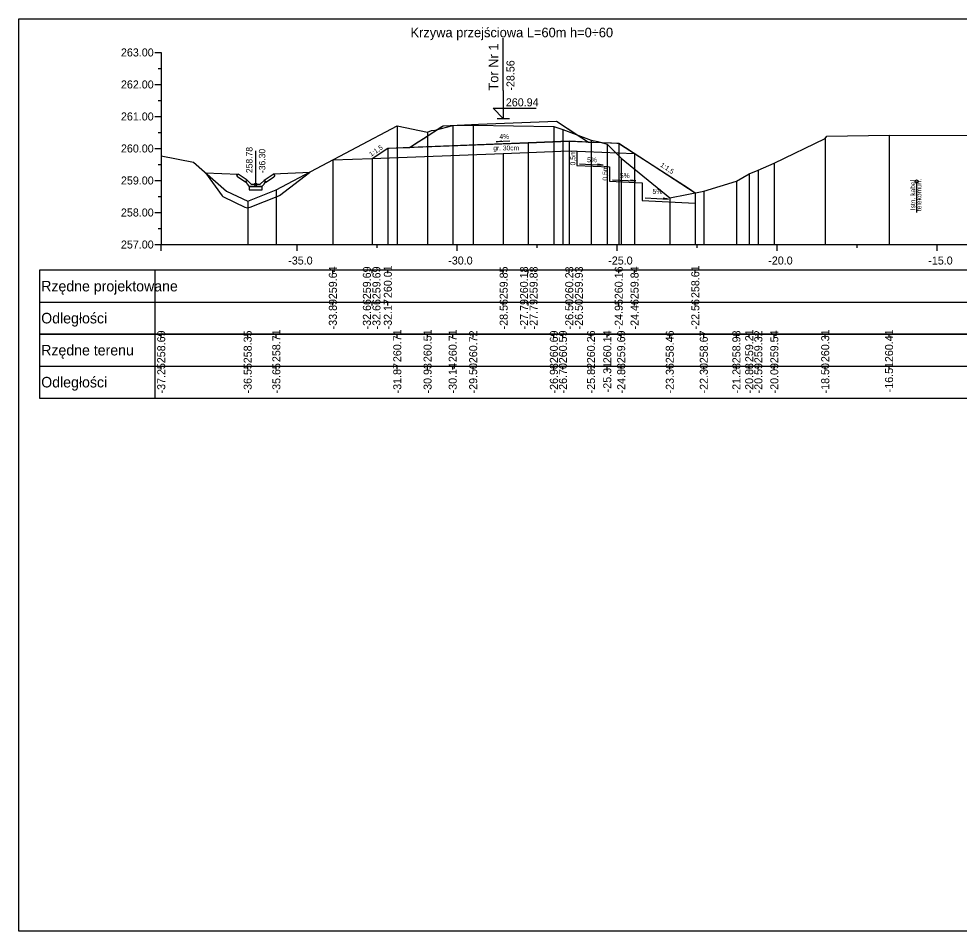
# Model space of a CAD drawing. Extents: x 6516023 to 6560129, y 5513077 to 5529206.
# Drawn here: x 6517452.01 to 6517481.4, y 5514551.66 to 5514580.16 of the extents above; entities that cross this region are included whole.
import ezdxf

# ---------------------------------------------------------------- set-up
doc = ezdxf.new("R2010")
doc.units = 0
for name, color, linetype in [('IR_default', 7, 'Continuous'), ('TOR_PRZEK_P-kable', 7, 'Continuous'), ('TOR_PRZEK_P-komponent', 7, 'Continuous'), ('TOR_PRZEK_P-odwodnienie', 7, 'Continuous'), ('TOR_PRZEK_P-opisy', 7, 'Continuous'), ('TOR_PRZEK_P-schodkowanie+wymiana', 7, 'Continuous'), ('TOR_PRZEK_P-tabelka istniejace', 7, 'Continuous'), ('TOR_PRZEK_P-tabelka projektowane', 7, 'Continuous'), ('TOR_PRZEK_P-teren istniejacy', 7, 'Continuous'), ('TOR_PRZEK_P-tory projektowane', 7, 'Continuous'), ('TOR_PRZEK_P-uklad odniesienia', 7, 'Continuous'), ('TOR_PRZEK_P-warstwa ochronna I', 7, 'Continuous'), ('TOR_PRZEK_P-warstwa ochronna II', 7, 'Continuous'), ('TOR_PS_T-skarpy projektowane', 7, 'Continuous'), ('TOR_RAMKI-ramka+tabelka 1', 7, 'Continuous')]:
    doc.layers.add(name, color=color, linetype=linetype)

msp = doc.modelspace()

# ---------------------------------------------------------------- linework, layer by layer
at = {"layer": 'IR_default'}
msp.add_lwpolyline([(6517461.826, 5514575.749), (6517463.05, 5514575.796), (6517463.544, 5514576.115), (6517463.59, 5514576.117), (6517464.022, 5514576.133), (6517464.119, 5514576.137), (6517464.226, 5514576.141), (6517464.495, 5514576.314), (6517464.644, 5514576.411), (6517465.234, 5514576.792), (6517465.274, 5514576.818), (6517466.379, 5514576.865), (6517468.811, 5514576.957), (6517469.155, 5514576.734), (6517469.814, 5514576.308), (6517469.913, 5514576.304), (6517470.536, 5514576.279), (6517470.696, 5514576.273), (6517470.759, 5514576.27), (6517470.817, 5514576.233), (6517471.253, 5514575.951), (6517472.934, 5514574.862), (6517473.152, 5514574.72)], dxfattribs=at)
at = {"layer": 'TOR_PRZEK_P-kable'}
msp.add_line((6517480.068, 5514575.075), (6517480.068, 5514574.101), dxfattribs=at)
msp.add_circle((6517480.068, 5514575.075), 0.05, dxfattribs=at)
at = {"layer": 'TOR_PRZEK_P-komponent'}
msp.add_lwpolyline([(6517465.274, 5514576.818), (6517466.379, 5514576.865), (6517468.811, 5514576.957), (6517469.814, 5514576.308), (6517469.213, 5514576.331), (6517467.925, 5514576.282), (6517467.152, 5514576.253), (6517464.226, 5514576.141)], close=True, dxfattribs=at)
at = {"layer": 'TOR_PRZEK_P-odwodnienie'}
for p, q in [((6517459.415, 5514574.986), (6517459.415, 5514576.03)), ((6517459.106, 5514575.045), (6517458.845, 5514575.219)), ((6517459.151, 5514575.112), (6517458.87, 5514575.299)), ((6517459.68, 5514575.112), (6517459.96, 5514575.299)), ((6517459.724, 5514575.045), (6517459.986, 5514575.219)), ((6517459.117, 5514575.062), (6517459.106, 5514575.045)), ((6517459.108, 5514575.081), (6517459.155, 5514575.105)), ((6517459.151, 5514575.112), (6517459.142, 5514575.099)), ((6517459.275, 5514574.986), (6517459.155, 5514575.105)), ((6517459.225, 5514574.916), (6517459.605, 5514574.916)), ((6517459.275, 5514574.986), (6517459.555, 5514574.986)), ((6517459.555, 5514574.986), (6517459.675, 5514575.105)), ((6517459.675, 5514575.105), (6517459.723, 5514575.081)), ((6517459.68, 5514575.112), (6517459.688, 5514575.099)), ((6517459.713, 5514575.062), (6517459.724, 5514575.045)), ((6517459.24, 5514574.27), (6517460.135, 5514574.629)), ((6517458.411, 5514574.595), (6517459.079, 5514574.276))]:
    msp.add_line(p, q, dxfattribs=at)
for points in [[(6517457.85, 5514575.347), (6517458.365, 5514574.625)], [(6517457.851, 5514575.347), (6517458.87, 5514575.299)], [(6517458.82, 5514575.272), (6517458.87, 5514575.299)], [(6517458.82, 5514575.272), (6517458.845, 5514575.219)], [(6517461.115, 5514575.353), (6517459.96, 5514575.299)], [(6517460.01, 5514575.272), (6517459.96, 5514575.299)], [(6517460.01, 5514575.272), (6517459.986, 5514575.219)], [(6517460.154, 5514574.638), (6517461.096, 5514575.352)], [(6517459.142, 5514575.099), (6517459.107, 5514575.081)], [(6517459.107, 5514575.081), (6517459.117, 5514575.062)], [(6517459.155, 5514574.986), (6517459.108, 5514575.081)], [(6517459.225, 5514574.916), (6517459.155, 5514574.986)], [(6517459.215, 5514574.916), (6517459.214, 5514574.917), (6517459.215, 5514574.916), (6517459.214, 5514574.916), (6517459.215, 5514574.916), (6517459.215, 5514574.916), (6517459.215, 5514574.916), (6517459.215, 5514574.917)], [(6517459.215, 5514574.916), (6517459.215, 5514574.917), (6517459.215, 5514574.916), (6517459.215, 5514574.916), (6517459.215, 5514574.916), (6517459.216, 5514574.916), (6517459.215, 5514574.916), (6517459.216, 5514574.917)], [(6517459.615, 5514574.916), (6517459.215, 5514574.916), (6517459.215, 5514574.816), (6517459.615, 5514574.816), (6517459.615, 5514574.916)], [(6517459.605, 5514574.916), (6517459.675, 5514574.986)], [(6517459.615, 5514574.916), (6517459.614, 5514574.917), (6517459.615, 5514574.916), (6517459.614, 5514574.916), (6517459.615, 5514574.916), (6517459.615, 5514574.916), (6517459.615, 5514574.916), (6517459.615, 5514574.917)], [(6517459.615, 5514574.916), (6517459.615, 5514574.917), (6517459.615, 5514574.916), (6517459.615, 5514574.916), (6517459.615, 5514574.916), (6517459.616, 5514574.916), (6517459.615, 5514574.916), (6517459.616, 5514574.917)], [(6517459.675, 5514574.986), (6517459.723, 5514575.081)], [(6517459.679, 5514574.916), (6517459.678, 5514574.917), (6517459.679, 5514574.916), (6517459.678, 5514574.916), (6517459.679, 5514574.916), (6517459.679, 5514574.916), (6517459.679, 5514574.916), (6517459.679, 5514574.917)], [(6517459.679, 5514574.916), (6517459.679, 5514574.917), (6517459.679, 5514574.916), (6517459.679, 5514574.916), (6517459.679, 5514574.916), (6517459.68, 5514574.916), (6517459.679, 5514574.916), (6517459.68, 5514574.917)], [(6517459.688, 5514575.099), (6517459.723, 5514575.081)], [(6517459.723, 5514575.081), (6517459.713, 5514575.062)]]:
    msp.add_lwpolyline(points, dxfattribs=at)
msp.add_circle((6517459.415, 5514574.986), 0.035, dxfattribs=at)
for centre, start, end in [((6517458.498, 5514574.775), 228.5614, 244.4307), ((6517460.06, 5514574.815), 291.8544, 297.8942), ((6517459.165, 5514574.456), 244.4307, 291.8544)]:
    msp.add_arc(centre, 0.2, start, end, dxfattribs=at)
at = {"layer": 'TOR_PRZEK_P-opisy'}
msp.add_lwpolyline([(6517467.352, 5514576.337), (6517466.934, 5514576.318), (6517467.102, 5514576.347)], dxfattribs=at)
at = {"layer": 'TOR_PRZEK_P-schodkowanie+wymiana'}
for p, q in [((6517469.445, 5514576.022), (6517469.445, 5514575.579)), ((6517469.445, 5514575.579), (6517470.467, 5514575.528)), ((6517470.467, 5514575.528), (6517470.467, 5514575.085)), ((6517470.467, 5514575.085), (6517471.49, 5514575.034)), ((6517471.49, 5514575.034), (6517471.49, 5514574.484)), ((6517471.49, 5514574.484), (6517473.152, 5514574.401))]:
    msp.add_line(p, q, dxfattribs=at)
at = {"layer": 'TOR_PRZEK_P-tabelka istniejace'}
for p, q in [((6517452.663, 5514570.306), (6517452.663, 5514568.306)), ((6517456.263, 5514570.306), (6517456.263, 5514568.306)), ((6517456.463, 5514570.206), (6517456.463, 5514570.306)), ((6517459.165, 5514570.206), (6517459.165, 5514570.306)), ((6517460.06, 5514570.206), (6517460.06, 5514570.306)), ((6517463.839, 5514570.206), (6517463.839, 5514570.306)), ((6517464.786, 5514570.206), (6517464.786, 5514570.306)), ((6517465.571, 5514570.206), (6517465.571, 5514570.306)), ((6517466.211, 5514570.206), (6517466.211, 5514570.306)), ((6517468.732, 5514570.206), (6517468.732, 5514570.306)), ((6517469.015, 5514570.206), (6517469.015, 5514570.306)), ((6517469.893, 5514570.206), (6517469.893, 5514570.306)), ((6517470.401, 5514570.206), (6517470.401, 5514570.306)), ((6517470.836, 5514570.206), (6517470.836, 5514570.306)), ((6517472.354, 5514570.206), (6517472.354, 5514570.306)), ((6517473.417, 5514570.206), (6517473.417, 5514570.306)), ((6517474.436, 5514570.206), (6517474.436, 5514570.306)), ((6517474.836, 5514570.206), (6517474.836, 5514570.306)), ((6517475.121, 5514570.206), (6517475.121, 5514570.306)), ((6517475.621, 5514570.206), (6517475.621, 5514570.306)), ((6517477.211, 5514570.206), (6517477.211, 5514570.306)), ((6517479.206, 5514570.206), (6517479.206, 5514570.306)), ((6517452.663, 5514569.306), (6517538.463, 5514569.306)), ((6517456.463, 5514569.206), (6517456.463, 5514569.306)), ((6517459.165, 5514569.206), (6517459.165, 5514569.306)), ((6517460.06, 5514569.206), (6517460.06, 5514569.306)), ((6517463.839, 5514569.206), (6517463.839, 5514569.306)), ((6517464.786, 5514569.206), (6517464.786, 5514569.306)), ((6517465.571, 5514569.206), (6517465.571, 5514569.306)), ((6517466.211, 5514569.206), (6517466.211, 5514569.306)), ((6517468.732, 5514569.206), (6517468.732, 5514569.306)), ((6517469.015, 5514569.206), (6517469.015, 5514569.306)), ((6517469.893, 5514569.206), (6517469.893, 5514569.306)), ((6517470.401, 5514569.206), (6517470.401, 5514569.306)), ((6517470.836, 5514569.206), (6517470.836, 5514569.306)), ((6517472.354, 5514569.206), (6517472.354, 5514569.306)), ((6517473.417, 5514569.206), (6517473.417, 5514569.306)), ((6517474.436, 5514569.206), (6517474.436, 5514569.306)), ((6517474.836, 5514569.206), (6517474.836, 5514569.306)), ((6517475.121, 5514569.206), (6517475.121, 5514569.306)), ((6517475.621, 5514569.206), (6517475.621, 5514569.306)), ((6517477.211, 5514569.206), (6517477.211, 5514569.306)), ((6517479.206, 5514569.206), (6517479.206, 5514569.306))]:
    msp.add_line(p, q, dxfattribs=at)
for points in [[(6517463.839, 5514576.815), (6517463.839, 5514573.306), (6517463.839, 5514573.176), (6517463.839, 5514573.106)], [(6517465.571, 5514576.819), (6517465.571, 5514573.306), (6517465.571, 5514573.176), (6517465.571, 5514573.106)], [(6517466.211, 5514576.831), (6517466.211, 5514573.306), (6517466.211, 5514573.176), (6517466.211, 5514573.106)], [(6517468.732, 5514576.793), (6517468.732, 5514573.306), (6517468.732, 5514573.176), (6517468.732, 5514573.106)], [(6517469.015, 5514576.695), (6517469.015, 5514573.306), (6517469.015, 5514573.176), (6517469.015, 5514573.106)], [(6517464.786, 5514576.619), (6517464.786, 5514573.306), (6517464.786, 5514573.176), (6517464.786, 5514573.106)], [(6517469.893, 5514576.367), (6517469.893, 5514573.306), (6517469.893, 5514573.176), (6517469.893, 5514573.106)], [(6517477.211, 5514576.417), (6517477.211, 5514573.306), (6517477.211, 5514573.176), (6517477.211, 5514573.106)], [(6517479.206, 5514576.52), (6517479.206, 5514573.306), (6517479.206, 5514573.176), (6517479.206, 5514573.106)], [(6517470.401, 5514576.244), (6517470.401, 5514573.306), (6517470.401, 5514573.176), (6517470.401, 5514573.106)], [(6517470.836, 5514575.798), (6517470.836, 5514573.306), (6517470.836, 5514573.176), (6517470.836, 5514573.106)], [(6517475.621, 5514575.648), (6517475.621, 5514573.306), (6517475.621, 5514573.176), (6517475.621, 5514573.106)], [(6517474.836, 5514575.319), (6517474.836, 5514573.306), (6517474.836, 5514573.176), (6517474.836, 5514573.106)], [(6517475.121, 5514575.425), (6517475.121, 5514573.306), (6517475.121, 5514573.176), (6517475.121, 5514573.106)], [(6517474.436, 5514575.086), (6517474.436, 5514573.306), (6517474.436, 5514573.176), (6517474.436, 5514573.106)], [(6517456.463, 5514574.792), (6517456.463, 5514573.306), (6517456.463, 5514573.176), (6517456.463, 5514573.106)], [(6517460.06, 5514574.815), (6517460.06, 5514573.306), (6517460.06, 5514573.176), (6517460.06, 5514573.106)], [(6517473.417, 5514574.772), (6517473.417, 5514573.306), (6517473.417, 5514573.176), (6517473.417, 5514573.106)], [(6517459.165, 5514574.456), (6517459.165, 5514573.306), (6517459.165, 5514573.176), (6517459.165, 5514573.106)], [(6517472.354, 5514574.565), (6517472.354, 5514573.306), (6517472.354, 5514573.176), (6517472.354, 5514573.106)]]:
    msp.add_lwpolyline(points, dxfattribs=at)
msp.add_lwpolyline([(6517452.663, 5514570.306), (6517452.663, 5514568.306), (6517538.463, 5514568.306), (6517538.463, 5514570.306)], close=True, dxfattribs=at)
at = {"layer": 'TOR_PRZEK_P-tabelka projektowane'}
for p, q in [((6517452.663, 5514572.306), (6517452.663, 5514570.306)), ((6517456.263, 5514572.306), (6517456.263, 5514570.306)), ((6517461.826, 5514572.206), (6517461.826, 5514572.306)), ((6517463.05, 5514572.206), (6517463.05, 5514572.306)), ((6517463.544, 5514572.206), (6517463.544, 5514572.306)), ((6517467.152, 5514572.206), (6517467.152, 5514572.306)), ((6517467.925, 5514572.206), (6517467.925, 5514572.306)), ((6517469.213, 5514572.206), (6517469.213, 5514572.306)), ((6517470.759, 5514572.206), (6517470.759, 5514572.306)), ((6517471.253, 5514572.206), (6517471.253, 5514572.306)), ((6517473.152, 5514572.206), (6517473.152, 5514572.306)), ((6517452.663, 5514571.306), (6517538.463, 5514571.306)), ((6517461.826, 5514571.206), (6517461.826, 5514571.306)), ((6517463.05, 5514571.206), (6517463.05, 5514571.306)), ((6517463.544, 5514571.206), (6517463.544, 5514571.306)), ((6517467.152, 5514571.206), (6517467.152, 5514571.306)), ((6517467.925, 5514571.206), (6517467.925, 5514571.306)), ((6517469.213, 5514571.206), (6517469.213, 5514571.306)), ((6517470.759, 5514571.206), (6517470.759, 5514571.306)), ((6517471.253, 5514571.206), (6517471.253, 5514571.306)), ((6517473.152, 5514571.206), (6517473.152, 5514571.306))]:
    msp.add_line(p, q, dxfattribs=at)
for points in [[(6517463.544, 5514576.115), (6517463.544, 5514573.306), (6517463.544, 5514573.176), (6517463.544, 5514573.106)], [(6517467.925, 5514576.282), (6517467.925, 5514573.306), (6517467.925, 5514573.176), (6517467.925, 5514573.106)], [(6517469.213, 5514576.331), (6517469.213, 5514573.306), (6517469.213, 5514573.176), (6517469.213, 5514573.106)], [(6517470.759, 5514576.27), (6517470.759, 5514573.306), (6517470.759, 5514573.176), (6517470.759, 5514573.106)], [(6517463.05, 5514575.796), (6517463.05, 5514573.306), (6517463.05, 5514573.176), (6517463.05, 5514573.106)], [(6517467.152, 5514575.953), (6517467.152, 5514573.306), (6517467.152, 5514573.176), (6517467.152, 5514573.106)], [(6517467.925, 5514575.982), (6517467.925, 5514573.306), (6517467.925, 5514573.176), (6517467.925, 5514573.106)], [(6517469.213, 5514576.031), (6517469.213, 5514573.306), (6517469.213, 5514573.176), (6517469.213, 5514573.106)], [(6517471.253, 5514575.951), (6517471.253, 5514573.306), (6517471.253, 5514573.176), (6517471.253, 5514573.106)], [(6517461.826, 5514575.749), (6517461.826, 5514573.306), (6517461.826, 5514573.176), (6517461.826, 5514573.106)], [(6517473.152, 5514574.72), (6517473.152, 5514573.306), (6517473.152, 5514573.176), (6517473.152, 5514573.106)]]:
    msp.add_lwpolyline(points, dxfattribs=at)
msp.add_lwpolyline([(6517452.663, 5514572.306), (6517452.663, 5514570.306), (6517538.463, 5514570.306), (6517538.463, 5514572.306)], close=True, dxfattribs=at)
at = {"layer": 'TOR_PRZEK_P-teren istniejacy'}
msp.add_lwpolyline([(6517456.463, 5514575.873), (6517457.472, 5514575.681), (6517458.498, 5514574.775), (6517459.165, 5514574.456), (6517460.06, 5514574.815), (6517463.839, 5514576.815), (6517464.786, 5514576.619), (6517464.905, 5514576.664), (6517465.026, 5514576.677), (6517465.571, 5514576.819), (6517466.211, 5514576.831), (6517468.732, 5514576.793), (6517469.015, 5514576.695), (6517469.893, 5514576.367), (6517470.103, 5514576.326), (6517470.401, 5514576.244), (6517470.836, 5514575.798), (6517472.354, 5514574.565), (6517473.417, 5514574.772), (6517474.436, 5514575.086), (6517474.836, 5514575.319), (6517475.121, 5514575.425), (6517475.621, 5514575.648), (6517477.211, 5514576.417), (6517477.266, 5514576.493), (6517479.206, 5514576.52), (6517482.446, 5514576.511)], dxfattribs=at)
at = {"layer": 'TOR_PRZEK_P-tory projektowane'}
for p, q in [((6517467.152, 5514577.92), (6517467.152, 5514579.552)), ((6517467.152, 5514577.92), (6517467.152, 5514577.043)), ((6517467.152, 5514577.043), (6517466.833, 5514577.362)), ((6517466.833, 5514577.362), (6517468.177, 5514577.362)), ((6517466.96, 5514577.043), (6517467.344, 5514577.043))]:
    msp.add_line(p, q, dxfattribs=at)
at = {"layer": 'TOR_PRZEK_P-uklad odniesienia'}
for p, q in [((6517456.263, 5514579.106), (6517456.463, 5514579.106)), ((6517456.463, 5514579.106), (6517456.463, 5514573.106)), ((6517456.363, 5514578.606), (6517456.463, 5514578.606)), ((6517456.263, 5514578.106), (6517456.463, 5514578.106)), ((6517456.363, 5514577.606), (6517456.463, 5514577.606)), ((6517456.263, 5514577.106), (6517456.463, 5514577.106)), ((6517456.363, 5514576.606), (6517456.463, 5514576.606)), ((6517456.263, 5514576.106), (6517456.463, 5514576.106)), ((6517456.363, 5514575.606), (6517456.463, 5514575.606)), ((6517456.263, 5514575.106), (6517456.463, 5514575.106)), ((6517456.363, 5514574.606), (6517456.463, 5514574.606)), ((6517456.263, 5514574.106), (6517456.463, 5514574.106)), ((6517456.363, 5514573.606), (6517456.463, 5514573.606)), ((6517456.263, 5514573.106), (6517456.463, 5514573.106)), ((6517456.463, 5514573.106), (6517538.463, 5514573.106)), ((6517456.463, 5514573.006), (6517456.463, 5514573.106)), ((6517456.463, 5514572.906), (6517456.463, 5514573.106)), ((6517460.713, 5514572.906), (6517460.713, 5514573.106)), ((6517463.213, 5514573.006), (6517463.213, 5514573.106)), ((6517465.713, 5514572.906), (6517465.713, 5514573.106)), ((6517468.213, 5514573.006), (6517468.213, 5514573.106)), ((6517470.713, 5514572.906), (6517470.713, 5514573.106)), ((6517473.213, 5514573.006), (6517473.213, 5514573.106)), ((6517475.713, 5514572.906), (6517475.713, 5514573.106)), ((6517478.213, 5514573.006), (6517478.213, 5514573.106)), ((6517480.713, 5514572.906), (6517480.713, 5514573.106))]:
    msp.add_line(p, q, dxfattribs=at)
at = {"layer": 'TOR_PRZEK_P-warstwa ochronna I'}
msp.add_lwpolyline([(6517463.05, 5514575.796), (6517467.152, 5514575.953), (6517467.925, 5514575.982), (6517469.213, 5514576.031), (6517471.253, 5514575.951)], dxfattribs=at)
at = {"layer": 'TOR_PRZEK_P-warstwa ochronna II'}
msp.add_lwpolyline([(6517461.826, 5514575.749), (6517463.05, 5514575.796), (6517463.544, 5514576.115), (6517467.925, 5514576.282), (6517469.213, 5514576.331), (6517470.759, 5514576.27), (6517473.152, 5514574.72)], dxfattribs=at)
at = {"layer": 'TOR_PS_T-skarpy projektowane'}
for points in [[(6517469.538, 5514575.624), (6517470.273, 5514575.584), (6517470.1, 5514575.615)], [(6517470.561, 5514575.129), (6517471.296, 5514575.09), (6517471.123, 5514575.121)], [(6517471.582, 5514574.561), (6517472.318, 5514574.521), (6517472.145, 5514574.552)]]:
    msp.add_lwpolyline(points, dxfattribs=at)
at = {"layer": 'TOR_RAMKI-ramka+tabelka 1'}
msp.add_lwpolyline([(6517452.013, 5514580.156), (6517699.513, 5514580.156), (6517699.513, 5514551.656), (6517452.013, 5514551.656)], close=True, dxfattribs=at)

# ---------------------------------------------------------------- texts
at = {"layer": 'TOR_PRZEK_P-kable'}
for s, height, p in [('Istn. kabel', 0.14999, (6517480.023, 5514574.177)), ('telekomun.', 0.15, (6517480.217, 5514574.149))]:
    msp.add_text(s, height=height, rotation=90.0511, dxfattribs=at).set_placement(p)
at = {"layer": 'TOR_PRZEK_P-odwodnienie'}
for s, p in [('258.78', (6517459.315, 5514575.336)), ('-36.30', (6517459.715, 5514575.336))]:
    msp.add_text(s, height=0.2, rotation=90, dxfattribs=at).set_placement(p)
at = {"layer": 'TOR_PRZEK_P-opisy'}
for s, rotation, p in [('4%', 0.1515, (6517467.029, 5514576.403)), ('1:1,5', 34.0701, (6517463.022, 5514575.845)), ('1:1,5', 325.9299, (6517472.042, 5514575.557))]:
    msp.add_text(s, height=0.15, rotation=rotation, dxfattribs=at).set_placement(p)
at = {"layer": 'TOR_PRZEK_P-schodkowanie+wymiana'}
for p in [(6517469.402, 5514575.576), (6517470.409, 5514575.101)]:
    msp.add_text('0,5m', height=0.1545, rotation=90, dxfattribs=at).set_placement(p)
at = {"layer": 'TOR_PRZEK_P-tabelka istniejace'}
for s, p in [('258.69', (6517456.588, 5514569.398)), ('258.35', (6517459.29, 5514569.397)), ('258.71', (6517460.185, 5514569.433)), ('260.71', (6517463.964, 5514569.433)), ('260.51', (6517464.911, 5514569.433)), ('260.71', (6517465.696, 5514569.433)), ('260.72', (6517466.336, 5514569.4)), ('260.69', (6517468.857, 5514569.398)), ('260.59', (6517469.14, 5514569.398)), ('260.26', (6517470.018, 5514569.398)), ('260.14', (6517470.526, 5514569.399)), ('259.69', (6517470.961, 5514569.398)), ('258.46', (6517472.479, 5514569.398)), ('258.67', (6517473.542, 5514569.398)), ('258.98', (6517474.561, 5514569.398)), ('259.21', (6517474.961, 5514569.433)), ('259.32', (6517475.246, 5514569.4)), ('259.54', (6517475.746, 5514569.399)), ('260.31', (6517477.336, 5514569.433)), ('260.41', (6517479.331, 5514569.433)), ('-37.25', (6517456.588, 5514568.453)), ('-36.55', (6517459.29, 5514568.453)), ('-35.65', (6517460.185, 5514568.453)), ('-31.87', (6517463.964, 5514568.455)), ('-30.93', (6517464.911, 5514568.454)), ('-30.14', (6517465.696, 5514568.455)), ('-29.50', (6517466.336, 5514568.455)), ('-26.98', (6517468.857, 5514568.454)), ('-26.70', (6517469.14, 5514568.455)), ('-25.82', (6517470.018, 5514568.456)), ('-25.31', (6517470.526, 5514568.489)), ('-24.88', (6517470.961, 5514568.454)), ('-23.36', (6517472.479, 5514568.454)), ('-22.30', (6517473.542, 5514568.455)), ('-21.28', (6517474.561, 5514568.454)), ('-20.88', (6517474.961, 5514568.454)), ('-20.59', (6517475.246, 5514568.455)), ('-20.09', (6517475.746, 5514568.455)), ('-18.50', (6517477.336, 5514568.455)), ('-16.51', (6517479.331, 5514568.489))]:
    msp.add_text(s, height=0.25, rotation=90, dxfattribs=at).set_placement(p)
for s, p in [('Rzędne terenu', (6517452.713, 5514569.641)), ('Odległości', (6517452.713, 5514568.641))]:
    msp.add_text(s, height=0.33, dxfattribs=at).set_placement(p)
at = {"layer": 'TOR_PRZEK_P-tabelka projektowane'}
for s, p in [('259.64', (6517461.951, 5514571.399)), ('259.69', (6517463.014, 5514571.398)), ('259.69', (6517463.314, 5514571.398)), ('260.01', (6517463.669, 5514571.433)), ('259.85', (6517467.289, 5514571.397)), ('260.18', (6517467.924, 5514571.398)), ('259.88', (6517468.224, 5514571.398)), ('260.23', (6517469.338, 5514571.398)), ('259.93', (6517469.638, 5514571.398)), ('260.16', (6517470.884, 5514571.398)), ('259.84', (6517471.378, 5514571.399)), ('258.61', (6517473.277, 5514571.433)), ('-33.89', (6517461.951, 5514570.455)), ('-32.66', (6517463.014, 5514570.454)), ('-32.66', (6517463.314, 5514570.454)), ('-32.17', (6517463.669, 5514570.455)), ('-28.56', (6517467.289, 5514570.454)), ('-27.79', (6517467.924, 5514570.455)), ('-27.79', (6517468.224, 5514570.455)), ('-26.50', (6517469.338, 5514570.455)), ('-26.50', (6517469.638, 5514570.455)), ('-24.95', (6517470.884, 5514570.453)), ('-24.46', (6517471.378, 5514570.454)), ('-22.56', (6517473.277, 5514570.454))]:
    msp.add_text(s, height=0.25, rotation=90, dxfattribs=at).set_placement(p)
for s, p in [('Rzędne projektowane', (6517452.713, 5514571.641)), ('Odległości', (6517452.713, 5514570.641))]:
    msp.add_text(s, height=0.33, dxfattribs=at).set_placement(p)
at = {"layer": 'TOR_PRZEK_P-tory projektowane'}
for s, height, rotation, p in [('Krzywa przejściowa L=60m h=0÷60', 0.3, 360, (6517464.253, 5514579.579)), ('Tor Nr 1', 0.3, 90, (6517466.997, 5514577.914)), ('-28.56', 0.25, 90, (6517467.502, 5514577.913))]:
    msp.add_text(s, height=height, rotation=rotation, dxfattribs=at).set_placement(p)
msp.add_text('260.94', height=0.25, dxfattribs=at).set_placement((6517467.232, 5514577.423))
at = {"layer": 'TOR_PRZEK_P-uklad odniesienia'}
for s, height, p in [('263.00', 0.25, (6517455.205, 5514578.981)), ('262.00', 0.25, (6517455.205, 5514577.981)), ('261.00', 0.25, (6517455.205, 5514576.981)), ('260.00', 0.25, (6517455.205, 5514575.981)), ('259.00', 0.25, (6517455.205, 5514574.981)), ('258.00', 0.25, (6517455.205, 5514573.981)), ('257.00', 0.25, (6517455.205, 5514572.981)), ('-', 0.0001, (6517456.463, 5514573.106)), ('-35.0', 0.25, (6517460.432, 5514572.481)), ('-30.0', 0.25, (6517465.432, 5514572.481)), ('-25.0', 0.25, (6517470.432, 5514572.481)), ('-20.0', 0.25, (6517475.432, 5514572.481)), ('-15.0', 0.25, (6517480.432, 5514572.481))]:
    msp.add_text(s, height=height, dxfattribs=at).set_placement(p)
at = {"layer": 'TOR_PRZEK_P-warstwa ochronna I'}
msp.add_text('gr. 30cm', height=0.15, dxfattribs=at).set_placement((6517466.839, 5514576.047))
at = {"layer": 'TOR_PS_T-skarpy projektowane'}
for p in [(6517469.77, 5514575.675), (6517470.793, 5514575.181), (6517471.815, 5514574.687)]:
    msp.add_text('5%', height=0.1545, dxfattribs=at).set_placement(p)

doc.saveas('drawing.dxf')
